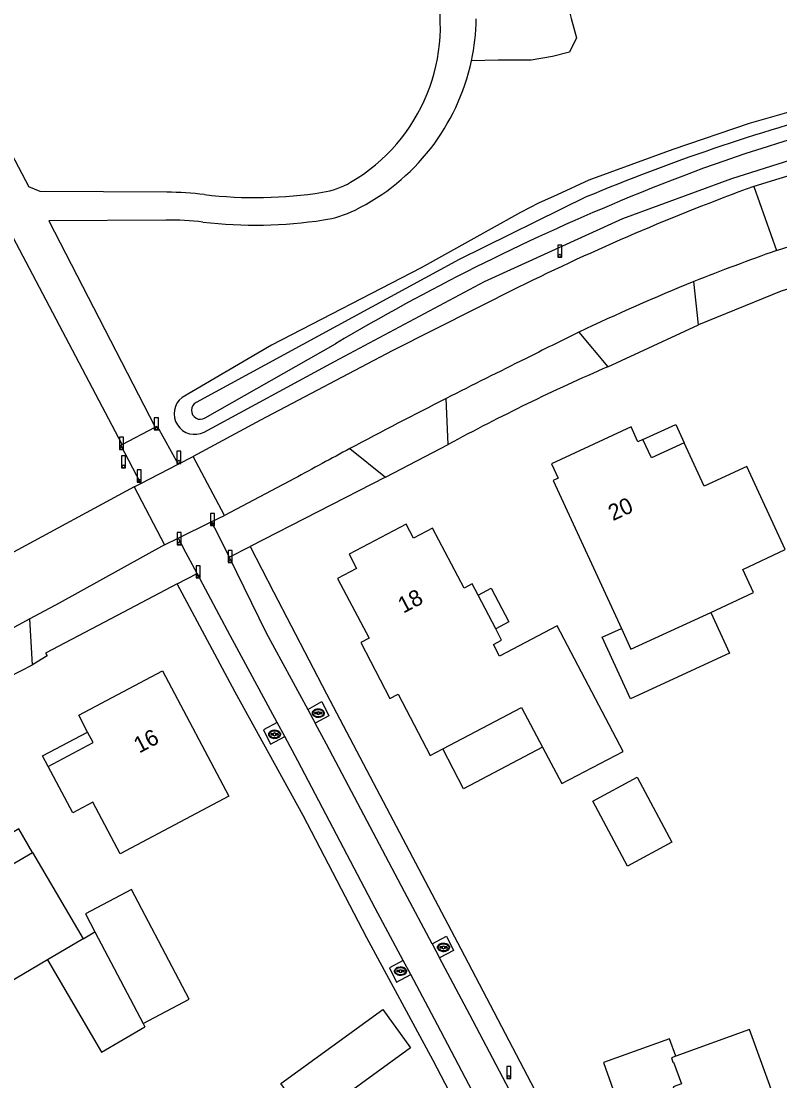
# Model space of a CAD drawing. Extents: x 194485 to 197793, y 468269 to 470822.
# Drawn here: x 197453.2 to 197509.6, y 468606.2 to 468685 of the extents above; entities that cross this region are included whole.
import ezdxf

# ---------------------------------------------------------------- set-up
doc = ezdxf.new("R2010")
doc.units = 0
for name, color, linetype in [('BGT begrenzing pand op maaiveld onder overbouw', 7, 'Continuous'), ('BGT grensvlak begroeid terreindeel', 7, 'Continuous'), ('BGT grensvlak begroeid terreindeel LR', 7, 'Continuous'), ('BGT grensvlak gebouwinstallatie plus 1', 7, 'Continuous'), ('BGT grensvlak onbegroeid terreindeel', 7, 'Continuous'), ('BGT grensvlak pand deel overbouw', 7, 'Continuous'), ('BGT grensvlak pand op maaiveld', 7, 'Continuous'), ('BGT grensvlak waterdeel', 7, 'Continuous'), ('BGT grensvlak wegdeel', 7, 'Continuous'), ('BGT puntobject paal afsluitpaal', 7, 'Continuous'), ('BGT puntobject paal lichtmast', 7, 'Continuous'), ('BGT puntobject put kolk', 7, 'Continuous'), ('BGT tekst huisnummerreeks', 7, 'Continuous')]:
    doc.layers.add(name, color=color, linetype=linetype)

msp = doc.modelspace()

# ---------------------------------------------------------------- linework, layer by layer
at = {"layer": 'BGT begrenzing pand op maaiveld onder overbouw'}
msp.add_lwpolyline([(197502.523, 468653.624), (197500.081, 468652.503), (197499.442, 468653.863)], dxfattribs=at)
at = {"layer": 'BGT grensvlak begroeid terreindeel'}
for points in [[(197559.497, 468684.577), (197558.814, 468684.726), (197557.766, 468684.813), (197552.196, 468684.651), (197544.395, 468683.961), (197536.565, 468683.205), (197530.777, 468682.526), (197522.51, 468681.056), (197515.855, 468679.808), (197507.345, 468677.375), (197501.671, 468675.449), (197495.418, 468673.144), (197493.074, 468672.069), (197491.679, 468671.438), (197490.343, 468670.749), (197482.942, 468666.641), (197471.803, 468660.891), (197465.149, 468656.996)], [(197466.797, 468654.412), (197476.487, 468659.664), (197487.665, 468665.613), (197497.965, 468670.312), (197506.058, 468673.289), (197511.948, 468675.141), (197521.038, 468677.873), (197529.729, 468679.503), (197536.306, 468680.21), (197545.629, 468681.168), (197552.795, 468681.477), (197558.088, 468681.694), (197559.523, 468681.812)]]:
    msp.add_lwpolyline(points, dxfattribs=at)
msp.add_arc((197466.101, 468655.786), 1.54, 128.19395, 296.86315, dxfattribs=at)
at = {"layer": 'BGT grensvlak begroeid terreindeel LR'}
for p, q in [((197468.661, 468645.104), (197470.225, 468645.9)), ((197464.782, 468643.129), (197466.273, 468643.888))]:
    msp.add_line(p, q, dxfattribs=at)
msp.add_lwpolyline([(197493.881, 468686.077), (197494.111, 468685.188), (197494.508, 468683.733), (197493.979, 468682.675), (197492.722, 468682.344), (197491.135, 468682.079), (197489.812, 468682.079), (197488.687, 468682.079), (197486.686, 468682.033)], dxfattribs=at)
at = {"layer": 'BGT grensvlak gebouwinstallatie plus 1'}
for p, q in [((197457.794, 468616.733), (197458.666, 468617.238)), ((197458.666, 468617.238), (197462.249, 468610.42)), ((197462.249, 468610.42), (197462.373, 468610.182))]:
    msp.add_line(p, q, dxfattribs=at)
for points in [[(197487.188, 468642.294), (197488.156, 468642.804), (197489.475, 468640.301), (197488.502, 468639.775)], [(197504.492, 468641.009), (197505.895, 468637.965), (197498.522, 468634.568), (197496.407, 468639.158), (197497.845, 468639.82)], [(197455.186, 468629.547), (197454.769, 468630.328), (197458.124, 468632.105)], [(197491.987, 468630.976), (197486.107, 468627.889), (197484.551, 468630.853)], [(197499.028, 468628.741), (197501.611, 468623.91), (197498.308, 468622.144), (197495.725, 468626.975), (197499.028, 468628.741)], [(197454.013, 468623.153), (197453.01, 468624.906), (197450.346, 468623.348)], [(197462.249, 468610.42), (197465.689, 468612.228), (197461.394, 468620.401), (197457.954, 468618.593), (197458.666, 468617.238)], [(197455.125, 468615.164), (197459.163, 468608.295), (197462.373, 468610.182)], [(197472.513, 468605.971), (197480.083, 468611.466), (197482.148, 468608.621), (197474.579, 468603.126), (197472.513, 468605.971)], [(197501.906, 468607.999), (197501.434, 468609.296), (197496.506, 468607.518), (197498.23, 468602.698), (197499.538, 468603.17)]]:
    msp.add_lwpolyline(points, dxfattribs=at)
at = {"layer": 'BGT grensvlak onbegroeid terreindeel'}
msp.add_line((197480.298, 468651.074), (197470.225, 468645.9), dxfattribs=at)
for points in [[(197516.36, 468666.966), (197509.739, 468664.895), (197503.588, 468662.388)], [(197470.225, 468645.9), (197471.953, 468642.531), (197475.894, 468634.955), (197480.604, 468626.011), (197485.896, 468615.973), (197491.095, 468606.053), (197495.911, 468596.906), (197500.764, 468587.76)], [(197464.782, 468643.129), (197460.316, 468640.776), (197454.982, 468637.976), (197455.104, 468637.768), (197454.008, 468637.116)], [(197495.698, 468584.57), (197492.818, 468590.183), (197488.323, 468599.086), (197483.85, 468607.682), (197478.898, 468616.807), (197474.162, 468625.899), (197469.099, 468635.083), (197464.782, 468643.129)], [(197474.503, 468633.79), (197475.558, 468634.379), (197476.077, 468633.316), (197475.064, 468632.756)], [(197472.224, 468632.811), (197471.209, 468632.279), (197471.742, 468631.217), (197472.787, 468631.765)], [(197483.757, 468616.365), (197484.824, 468616.93), (197485.344, 468615.867), (197484.321, 468615.302)], [(197481.607, 468615.113), (197480.577, 468614.573), (197481.11, 468613.512), (197482.164, 468614.065)]]:
    msp.add_lwpolyline(points, dxfattribs=at)
msp.add_arc((197557.338, 468519.822), 152.012, 113.4503, 118.43049, dxfattribs=at)
at = {"layer": 'BGT grensvlak pand deel overbouw'}
msp.add_lwpolyline([(197499.442, 468653.863), (197501.89, 468654.99), (197502.523, 468653.624)], dxfattribs=at)
at = {"layer": 'BGT grensvlak pand op maaiveld'}
for p, q in [((197488.502, 468639.775), (197487.188, 468642.294)), ((197454.013, 468623.153), (197457.794, 468616.733)), ((197457.794, 468616.733), (197455.125, 468615.164))]:
    msp.add_line(p, q, dxfattribs=at)
for points in [[(197499.442, 468653.863), (197499.077, 468653.695), (197498.565, 468654.806), (197492.639, 468652.069), (197493.135, 468650.995), (197492.777, 468650.82), (197497.845, 468639.82)], [(197504.492, 468641.009), (197507.674, 468642.475), (197506.885, 468644.187), (197510.04, 468645.69), (197507.178, 468651.863), (197504.016, 468650.405), (197502.523, 468653.624)], [(197487.188, 468642.294), (197486.752, 468643.129), (197486.136, 468642.806), (197483.8, 468647.261), (197482.385, 468646.525), (197481.837, 468647.579), (197477.593, 468645.33), (197478.139, 468644.277), (197476.728, 468643.527), (197479.066, 468639.082), (197478.447, 468638.761), (197480.61, 468634.605), (197481.224, 468634.916), (197483.612, 468630.36), (197484.551, 468630.853)], [(197497.845, 468639.82), (197498.557, 468638.275), (197504.492, 468641.009)], [(197491.987, 468630.976), (197493.412, 468628.276), (197497.971, 468630.666), (197493.079, 468640.005), (197488.78, 468637.763), (197488.328, 468638.626), (197488.936, 468638.943), (197488.502, 468639.775)], [(197458.124, 468632.105), (197457.463, 468633.361), (197463.683, 468636.655), (197468.621, 468627.329), (197460.549, 468623.037), (197458.502, 468626.882), (197457.011, 468626.091), (197455.186, 468629.547)], [(197484.551, 468630.853), (197490.424, 468633.937), (197491.987, 468630.976)], [(197455.186, 468629.547), (197458.535, 468631.323), (197458.124, 468632.105)], [(197455.125, 468615.164), (197449.155, 468611.655), (197447.802, 468613.941), (197447.764, 468613.923), (197443.777, 468620.687), (197442.927, 468620.178), (197441.157, 468623.2), (197442.012, 468623.711), (197441.519, 468624.552), (197447.549, 468628.097), (197450.346, 468623.348)], [(197450.346, 468623.348), (197451.373, 468621.604), (197454.013, 468623.153)], [(197499.538, 468603.17), (197502.495, 468595.005), (197507.635, 468596.855), (197507.543, 468597.107), (197508.46, 468597.441), (197508.486, 468597.371), (197511.547, 468598.495), (197507.373, 468609.977), (197501.906, 468607.999)], [(197501.906, 468607.999), (197501.565, 468607.876), (197501.684, 468607.548), (197501.732, 468607.566), (197502.318, 468605.952), (197501.709, 468605.731), (197502.159, 468604.493), (197499.763, 468603.622), (197499.745, 468603.673), (197499.401, 468603.548), (197499.538, 468603.17)]]:
    msp.add_lwpolyline(points, dxfattribs=at)
at = {"layer": 'BGT grensvlak waterdeel'}
msp.add_line((197466.87, 468655.467), (197476.572, 468660.994), dxfattribs=at)
msp.add_lwpolyline([(197495.224, 468671.907), (197485.778, 468667.251), (197466.197, 468656.631)], dxfattribs=at)
for centre, radius, start, end in [((197546.619, 468556.248), 125.274, 100.79009, 112.944), ((197552.41, 468535.111), 148.268, 104.82864, 112.68685), ((197561.53, 468517.759), 166.535, 112.5061, 120.6737), ((197466.521, 468656.042), 0.672, 118.76494, 301.30624)]:
    msp.add_arc(centre, radius, start, end, dxfattribs=at)
at = {"layer": 'BGT grensvlak wegdeel'}
for p, q in [((197447.84, 468683.79), (197453.756, 468672.672)), ((197512.413, 468674.14), (197507.703, 468672.691)), ((197454.591, 468672.31), (197453.756, 468672.672)), ((197464.019, 468672.256), (197454.591, 468672.31)), ((197507.703, 468672.691), (197509.379, 468667.92)), ((197463.941, 468670.187), (197455.223, 468670.133)), ((197455.223, 468670.133), (197463.16, 468654.775)), ((197460.696, 468653.495), (197452.078, 468669.826)), ((197509.379, 468667.92), (197513.903, 468669.358)), ((197503.588, 468662.388), (197503.239, 468665.607)), ((197496.844, 468659.278), (197503.588, 468662.388)), ((197494.676, 468661.841), (197496.844, 468659.278)), ((197484.966, 468653.5), (197484.81, 468656.923)), ((197460.696, 468653.495), (197463.16, 468654.775)), ((197463.16, 468654.775), (197463.301, 468654.848)), ((197463.301, 468654.848), (197464.867, 468652.034)), ((197480.298, 468651.074), (197484.966, 468653.5)), ((197464.867, 468652.034), (197465.968, 468652.604)), ((197468.297, 468648.224), (197465.968, 468652.604)), ((197477.642, 468653.191), (197480.298, 468651.074)), ((197462.08, 468650.592), (197464.867, 468652.034)), ((197473.509, 468650.962), (197468.297, 468648.224)), ((197461.594, 468650.34), (197462.08, 468650.592)), ((197461.594, 468650.34), (197463.851, 468646.038)), ((197467.326, 468647.746), (197468.297, 468648.224)), ((197464.858, 468646.533), (197467.326, 468647.746)), ((197467.326, 468647.746), (197467.699, 468647.065)), ((197467.699, 468647.065), (197468.661, 468645.104)), ((197463.851, 468646.038), (197464.858, 468646.533)), ((197464.858, 468646.533), (197465.25, 468645.796)), ((197466.273, 468643.888), (197465.25, 468645.796)), ((197454.008, 468637.116), (197453.83, 468640.529)), ((197449.598, 468634.821), (197454.008, 468637.116)), ((197474.503, 468633.79), (197475.064, 468632.756)), ((197472.787, 468631.765), (197472.224, 468632.811)), ((197483.757, 468616.365), (197484.321, 468615.302)), ((197482.164, 468614.065), (197481.607, 468615.113))]:
    msp.add_line(p, q, dxfattribs=at)
for points in [[(197490.184, 468665.19), (197480.776, 468660.454), (197470.977, 468655.302), (197465.968, 468652.604)], [(197462.08, 468650.592), (197460.599, 468653.445), (197460.696, 468653.495)], [(197461.594, 468650.34), (197452.338, 468645.333), (197443.501, 468640.664), (197435.862, 468636.343)], [(197463.851, 468646.038), (197456.004, 468641.696), (197453.83, 468640.529)], [(197468.661, 468645.104), (197471.412, 468639.494), (197474.503, 468633.79)], [(197472.224, 468632.811), (197468.741, 468639.283), (197466.273, 468643.888)], [(197453.83, 468640.529), (197447.98, 468637.388), (197442.377, 468634.273)], [(197483.757, 468616.365), (197481.708, 468620.232), (197475.898, 468631.217), (197475.064, 468632.756)], [(197481.607, 468615.113), (197479.534, 468619.015), (197473.758, 468629.96), (197472.787, 468631.765)], [(197493.543, 468597.764), (197491.472, 468601.752), (197486.556, 468611.083), (197484.321, 468615.302)], [(197491.338, 468596.695), (197489.358, 468600.475), (197484.149, 468610.33), (197482.164, 468614.065)]]:
    msp.add_lwpolyline(points, dxfattribs=at)
for centre, radius, start, end in [((197470.916, 468684.622), 13.457, 300.2433, 15.63799), ((197470.906, 468685.419), 16.14, 347.88789, 359.0362), ((197470.898, 468685.418), 16.147, 296.17692, 347.89974), ((197463.88, 468647.247), 25.009, 83.24936, 89.68203), ((197470.6, 468703.882), 32.023, 263.22018, 278.99627), ((197474.677, 468678.168), 5.988, 278.94913, 300.26105), ((197567.865, 468507.97), 175.364, 110.06408, 116.29363), ((197474.496, 468678.097), 7.99, 278.54472, 296.18007), ((197464.087, 468647.141), 23.046, 83.47115, 90.36194), ((197470.601, 468703.882), 34.068, 263.43722, 278.57967), ((197560.509, 468522.887), 153.782, 109.41952, 111.86428), ((197559.951, 468525.039), 151.578, 111.97158, 115.50813), ((197560.293, 468524.839), 151.904, 115.59199, 117.25998), ((197689.368, 468254.778), 451.181, 116.12258, 116.96095), ((197691.996, 468250.233), 456.424, 116.99638, 118.01086), ((197708.291, 468220.577), 490.259, 118.06438, 118.61316)]:
    msp.add_arc(centre, radius, start, end, dxfattribs=at)
at = {"layer": 'BGT puntobject paal afsluitpaal'}
for points in [[(197463.385, 468655.486), (197463.085, 468655.486), (197463.085, 468654.586), (197463.235, 468654.586)], [(197463.235, 468654.586), (197463.385, 468654.586), (197463.385, 468655.486)], [(197460.801, 468654.031), (197460.501, 468654.031), (197460.501, 468653.131), (197460.651, 468653.131)], [(197460.651, 468653.131), (197460.801, 468653.131), (197460.801, 468654.031)], [(197465.063, 468652.994), (197464.763, 468652.994), (197464.763, 468652.094), (197464.913, 468652.094)], [(197464.913, 468652.094), (197465.063, 468652.094), (197465.063, 468652.994)], [(197462.105, 468651.6), (197461.805, 468651.6), (197461.805, 468650.7), (197461.955, 468650.7)], [(197461.955, 468650.7), (197462.105, 468650.7), (197462.105, 468651.6)], [(197467.576, 468648.364), (197467.276, 468648.364), (197467.276, 468647.464), (197467.426, 468647.464)], [(197467.426, 468647.464), (197467.576, 468647.464), (197467.576, 468648.364)], [(197465.089, 468646.941), (197464.789, 468646.941), (197464.789, 468646.041), (197464.939, 468646.041)], [(197464.939, 468646.041), (197465.089, 468646.041), (197465.089, 468646.941)], [(197468.889, 468645.619), (197468.589, 468645.619), (197468.589, 468644.719), (197468.739, 468644.719)], [(197468.739, 468644.719), (197468.889, 468644.719), (197468.889, 468645.619)], [(197466.493, 468644.475), (197466.193, 468644.475), (197466.193, 468643.575), (197466.343, 468643.575)], [(197466.343, 468643.575), (197466.493, 468643.575), (197466.493, 468644.475)]]:
    msp.add_lwpolyline(points, dxfattribs=at)
for centre, start, end in [((197463.235, 468654.686), 0, 180), ((197463.235, 468654.686), 0, 180), ((197463.235, 468654.686), 180, 0), ((197463.235, 468654.686), 180, 270), ((197463.235, 468654.686), 270, 0), ((197460.651, 468653.231), 0, 180), ((197460.651, 468653.231), 0, 180), ((197460.651, 468653.231), 180, 0), ((197460.651, 468653.231), 180, 270), ((197460.651, 468653.231), 270, 0), ((197464.913, 468652.194), 0, 180), ((197464.913, 468652.194), 0, 180), ((197464.913, 468652.194), 180, 0), ((197464.913, 468652.194), 180, 270), ((197464.913, 468652.194), 270, 0), ((197461.955, 468650.8), 0, 180), ((197461.955, 468650.8), 0, 180), ((197461.955, 468650.8), 180, 0), ((197461.955, 468650.8), 180, 270), ((197461.955, 468650.8), 270, 0), ((197467.426, 468647.564), 0, 180), ((197467.426, 468647.564), 0, 180), ((197467.426, 468647.564), 180, 0), ((197467.426, 468647.564), 180, 270), ((197467.426, 468647.564), 270, 0), ((197464.939, 468646.141), 0, 180), ((197464.939, 468646.141), 0, 180), ((197464.939, 468646.141), 180, 0), ((197464.939, 468646.141), 180, 270), ((197464.939, 468646.141), 270, 0), ((197468.739, 468644.819), 0, 180), ((197468.739, 468644.819), 0, 180), ((197468.739, 468644.819), 180, 0), ((197468.739, 468644.819), 180, 270), ((197468.739, 468644.819), 270, 0), ((197466.343, 468643.675), 0, 180), ((197466.343, 468643.675), 0, 180), ((197466.343, 468643.675), 180, 0), ((197466.343, 468643.675), 180, 270), ((197466.343, 468643.675), 270, 0)]:
    msp.add_arc(centre, 0.1, start, end, dxfattribs=at)
at = {"layer": 'BGT puntobject paal lichtmast'}
for points in [[(197493.412, 468668.317), (197493.112, 468668.317), (197493.112, 468667.417), (197493.262, 468667.417)], [(197493.262, 468667.417), (197493.412, 468667.417), (197493.412, 468668.317)], [(197460.949, 468652.664), (197460.649, 468652.664), (197460.649, 468651.764), (197460.799, 468651.764)], [(197460.799, 468651.764), (197460.949, 468651.764), (197460.949, 468652.664)], [(197489.613, 468607.241), (197489.313, 468607.241), (197489.313, 468606.341), (197489.463, 468606.341)], [(197489.463, 468606.341), (197489.613, 468606.341), (197489.613, 468607.241)]]:
    msp.add_lwpolyline(points, dxfattribs=at)
for centre, start, end in [((197493.262, 468667.517), 0, 180), ((197493.262, 468667.517), 0, 180), ((197493.262, 468667.517), 180, 0), ((197493.262, 468667.517), 180, 270), ((197493.262, 468667.517), 270, 0), ((197460.799, 468651.864), 0, 180), ((197460.799, 468651.864), 0, 180), ((197460.799, 468651.864), 180, 0), ((197460.799, 468651.864), 180, 270), ((197460.799, 468651.864), 270, 0), ((197489.463, 468606.441), 0, 180), ((197489.463, 468606.441), 0, 180), ((197489.463, 468606.441), 180, 0), ((197489.463, 468606.441), 180, 270), ((197489.463, 468606.441), 270, 0)]:
    msp.add_arc(centre, 0.1, start, end, dxfattribs=at)
at = {"layer": 'BGT puntobject put kolk'}
for p, q in [((197475.198, 468633.552), (197475.041, 468633.552)), ((197475.041, 468633.478), (197475.198, 468633.478)), ((197475.541, 468633.552), (197475.384, 468633.552)), ((197475.384, 468633.478), (197475.541, 468633.478)), ((197471.944, 468631.975), (197471.787, 468631.975)), ((197471.787, 468631.9), (197471.944, 468631.9)), ((197472.287, 468631.975), (197472.13, 468631.975)), ((197472.13, 468631.9), (197472.287, 468631.9)), ((197484.517, 468616.131), (197484.36, 468616.131)), ((197484.36, 468616.056), (197484.517, 468616.056)), ((197484.86, 468616.131), (197484.703, 468616.131)), ((197484.703, 468616.056), (197484.86, 468616.056)), ((197481.312, 468614.361), (197481.155, 468614.361)), ((197481.155, 468614.286), (197481.312, 468614.286)), ((197481.655, 468614.361), (197481.498, 468614.361)), ((197481.498, 468614.286), (197481.655, 468614.286))]:
    msp.add_line(p, q, dxfattribs=at)
for centre, radius, start, end in [((197475.291, 468633.515), 0.1, 0, 180), ((197475.041, 468633.515), 0.0375, 90, 270), ((197475.291, 468633.515), 0.1, 157.97569, 180), ((197475.291, 468633.515), 0.1, 180, 202.02431), ((197475.291, 468633.515), 0.1, 180, 0), ((197475.291, 468633.515), 0.1, 0, 22.02431), ((197475.291, 468633.515), 0.1, 337.97569, 0), ((197475.541, 468633.515), 0.0375, 270, 90), ((197472.037, 468631.937), 0.1, 0, 180), ((197471.787, 468631.937), 0.0375, 90, 270), ((197472.037, 468631.937), 0.1, 157.97569, 180), ((197472.037, 468631.937), 0.1, 180, 202.02431), ((197472.037, 468631.937), 0.1, 180, 0), ((197472.037, 468631.937), 0.1, 0, 22.02431), ((197472.037, 468631.937), 0.1, 337.97569, 0), ((197472.287, 468631.937), 0.0375, 270, 90), ((197484.36, 468616.093), 0.0375, 90, 270), ((197484.61, 468616.093), 0.1, 0, 180), ((197484.61, 468616.093), 0.1, 157.97569, 180), ((197484.61, 468616.093), 0.1, 180, 202.02431), ((197484.61, 468616.093), 0.1, 180, 0), ((197484.61, 468616.093), 0.1, 0, 22.02431), ((197484.61, 468616.093), 0.1, 337.97569, 0), ((197484.86, 468616.093), 0.0375, 270, 90), ((197481.155, 468614.324), 0.0375, 90, 270), ((197481.405, 468614.324), 0.1, 0, 180), ((197481.405, 468614.324), 0.1, 157.97569, 180), ((197481.405, 468614.324), 0.1, 180, 202.02431), ((197481.405, 468614.324), 0.1, 180, 0), ((197481.405, 468614.324), 0.1, 0, 22.02431), ((197481.405, 468614.324), 0.1, 337.97569, 0), ((197481.655, 468614.324), 0.0375, 270, 90)]:
    msp.add_arc(centre, radius, start, end, dxfattribs=at)
for centre in [(197475.291, 468633.515), (197472.037, 468631.937), (197484.61, 468616.093), (197481.405, 468614.324)]:
    msp.add_ellipse(centre, major_axis=(0.392, 0), ratio=0.689655, dxfattribs=at)
for points in [[(197475.733, 468633.515), (197475.733, 468633.558), (197475.721, 468633.602), (197475.655, 468633.716), (197475.574, 468633.773), (197475.382, 468633.838), (197475.272, 468633.844), (197475.069, 468633.803), (197474.978, 468633.756), (197474.875, 468633.639), (197474.85, 468633.579), (197474.848, 468633.457), (197474.872, 468633.396), (197474.956, 468633.297), (197475.015, 468633.258), (197475.194, 468633.19), (197475.328, 468633.183), (197475.561, 468633.245), (197475.661, 468633.314), (197475.724, 468633.439), (197475.733, 468633.477), (197475.733, 468633.515)], [(197472.479, 468631.937), (197472.479, 468631.98), (197472.467, 468632.024), (197472.401, 468632.138), (197472.32, 468632.195), (197472.128, 468632.26), (197472.018, 468632.266), (197471.815, 468632.225), (197471.724, 468632.178), (197471.621, 468632.061), (197471.596, 468632.001), (197471.594, 468631.879), (197471.618, 468631.818), (197471.702, 468631.719), (197471.761, 468631.68), (197471.94, 468631.612), (197472.074, 468631.605), (197472.307, 468631.667), (197472.407, 468631.736), (197472.47, 468631.861), (197472.479, 468631.899), (197472.479, 468631.937)], [(197485.052, 468616.093), (197485.052, 468616.136), (197485.04, 468616.18), (197484.974, 468616.294), (197484.893, 468616.351), (197484.701, 468616.416), (197484.591, 468616.422), (197484.388, 468616.381), (197484.297, 468616.334), (197484.194, 468616.217), (197484.169, 468616.157), (197484.167, 468616.035), (197484.191, 468615.974), (197484.275, 468615.875), (197484.334, 468615.836), (197484.513, 468615.768), (197484.647, 468615.761), (197484.88, 468615.823), (197484.98, 468615.892), (197485.043, 468616.017), (197485.052, 468616.055), (197485.052, 468616.093)], [(197481.847, 468614.324), (197481.847, 468614.367), (197481.835, 468614.411), (197481.769, 468614.525), (197481.688, 468614.582), (197481.496, 468614.647), (197481.386, 468614.653), (197481.183, 468614.612), (197481.092, 468614.565), (197480.989, 468614.448), (197480.964, 468614.388), (197480.962, 468614.266), (197480.986, 468614.205), (197481.07, 468614.106), (197481.129, 468614.067), (197481.308, 468613.999), (197481.442, 468613.992), (197481.675, 468614.054), (197481.775, 468614.123), (197481.838, 468614.248), (197481.847, 468614.286), (197481.847, 468614.324)]]:
    msp.add_open_spline(points, degree=3, dxfattribs=at)

# ---------------------------------------------------------------- texts
at = {"layer": 'BGT tekst huisnummerreeks'}
for s, rotation, p in [('20', 24.5, (197497.208, 468647.787)), ('18', 27.8, (197481.62, 468640.909)), ('16', 27.9, (197461.962, 468630.504))]:
    msp.add_text(s, height=1.2, rotation=rotation, dxfattribs=at).set_placement(p)

doc.saveas('drawing.dxf')
